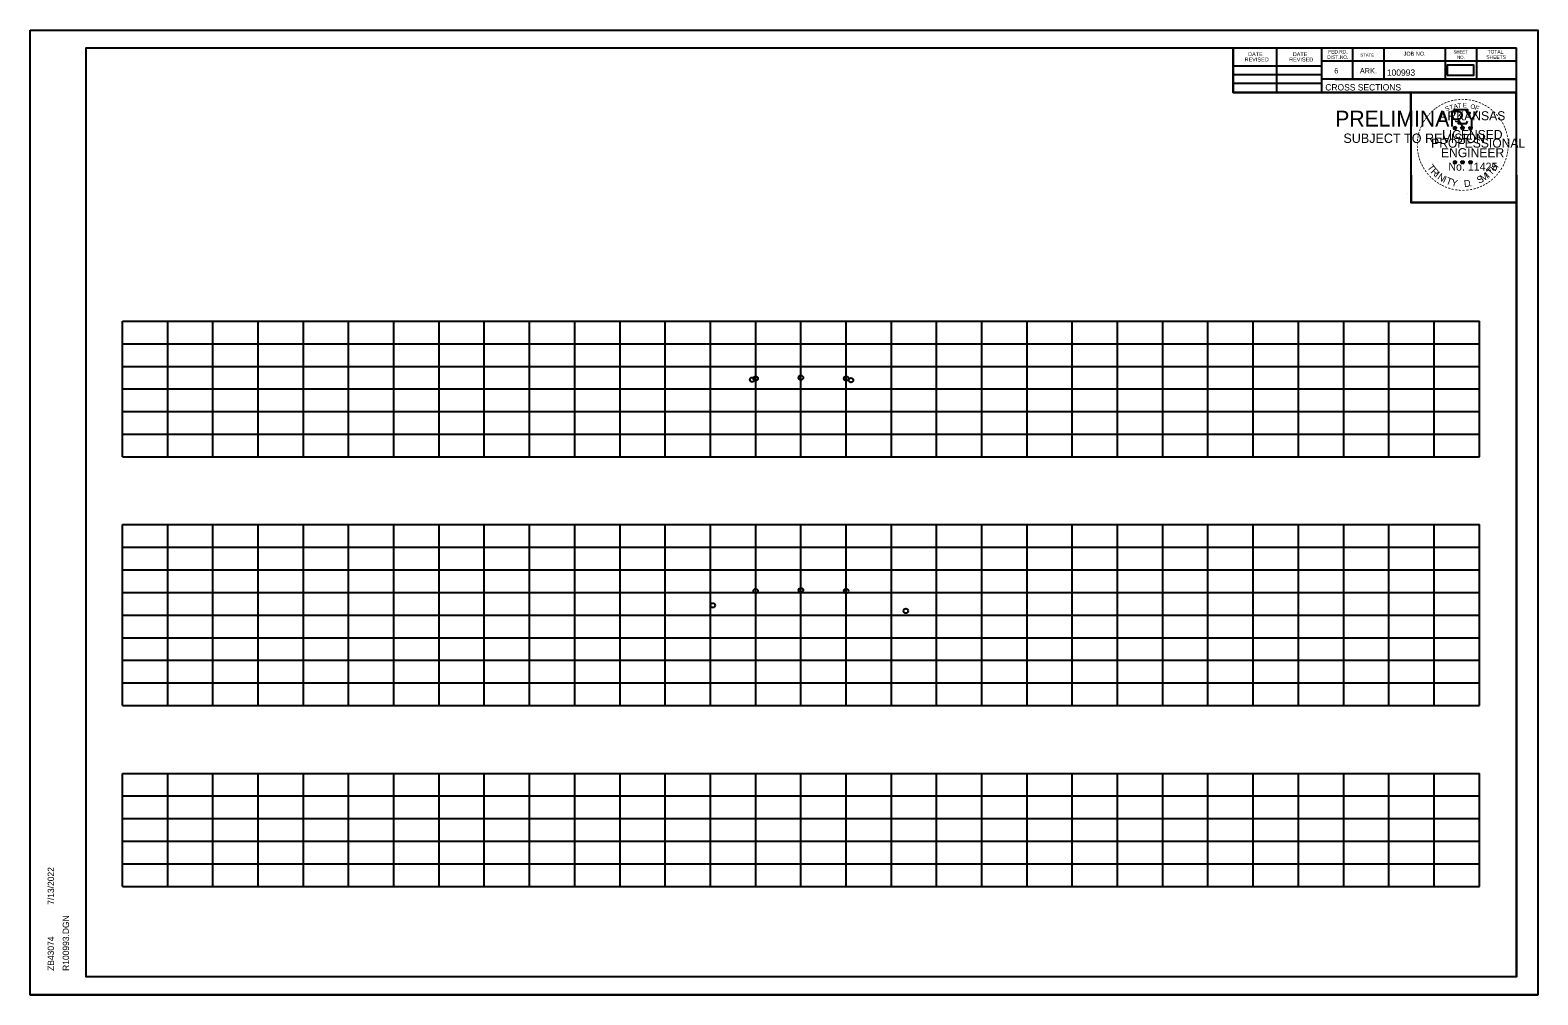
# Model space of a CAD drawing. Extents: x 4667 to 1632277, y -2100 to 724501.
# Drawn here: x 8926.7 to 9260, y -1009.3 to -795.9 of the extents above; entities that cross this region are included whole.
import ezdxf

# ---------------------------------------------------------------- set-up
doc = ezdxf.new("R2010")
doc.units = 0
doc.layers.add('R_Grid', color=7, linetype='Continuous')
doc.layers.add('R_No Plot', color=7, linetype='Continuous')

msp = doc.modelspace()

# ---------------------------------------------------------------- linework, layer by layer
at = {"layer": 'R_Grid'}
for p, q in [((8947.12, -860.27), (9247.12, -860.27)), ((8947.12, -890.27), (8947.12, -860.27)), ((8957.12, -890.27), (8957.12, -860.27)), ((8967.12, -890.27), (8967.12, -860.27)), ((8977.12, -890.27), (8977.12, -860.27)), ((8987.12, -890.27), (8987.12, -860.27)), ((8997.12, -890.27), (8997.12, -860.27)), ((9007.12, -890.27), (9007.12, -860.27)), ((9017.12, -890.27), (9017.12, -860.27)), ((9027.12, -890.27), (9027.12, -860.27)), ((9037.12, -890.27), (9037.12, -860.27)), ((9047.12, -890.27), (9047.12, -860.27)), ((9057.12, -890.27), (9057.12, -860.27)), ((9067.12, -890.27), (9067.12, -860.27)), ((9077.12, -890.27), (9077.12, -860.27)), ((9087.12, -890.27), (9087.12, -860.27)), ((9097.12, -890.27), (9097.12, -860.27)), ((9107.12, -890.27), (9107.12, -860.27)), ((9117.12, -890.27), (9117.12, -860.27)), ((9127.12, -890.27), (9127.12, -860.27)), ((9137.12, -890.27), (9137.12, -860.27)), ((9147.12, -890.27), (9147.12, -860.27)), ((9157.12, -890.27), (9157.12, -860.27)), ((9167.12, -890.27), (9167.12, -860.27)), ((9177.12, -890.27), (9177.12, -860.27)), ((9187.12, -890.27), (9187.12, -860.27)), ((9197.12, -890.27), (9197.12, -860.27)), ((9207.12, -890.27), (9207.12, -860.27)), ((9217.12, -890.27), (9217.12, -860.27)), ((9227.12, -890.27), (9227.12, -860.27)), ((9237.12, -890.27), (9237.12, -860.27)), ((9247.12, -890.27), (9247.12, -860.27)), ((8947.12, -865.27), (9247.12, -865.27)), ((8947.12, -870.27), (9247.12, -870.27)), ((8947.12, -875.27), (9247.12, -875.27)), ((8947.12, -880.27), (9247.12, -880.27)), ((8947.12, -885.27), (9247.12, -885.27)), ((8947.12, -890.27), (9247.12, -890.27)), ((8947.12, -905.27), (9247.12, -905.27)), ((8947.12, -945.27), (8947.12, -905.27)), ((8957.12, -945.27), (8957.12, -905.27)), ((8967.12, -945.27), (8967.12, -905.27)), ((8977.12, -945.27), (8977.12, -905.27)), ((8987.12, -945.27), (8987.12, -905.27)), ((8997.12, -945.27), (8997.12, -905.27)), ((9007.12, -945.27), (9007.12, -905.27)), ((9017.12, -945.27), (9017.12, -905.27)), ((9027.12, -945.27), (9027.12, -905.27)), ((9037.12, -945.27), (9037.12, -905.27)), ((9047.12, -945.27), (9047.12, -905.27)), ((9057.12, -945.27), (9057.12, -905.27)), ((9067.12, -945.27), (9067.12, -905.27)), ((9077.12, -945.27), (9077.12, -905.27)), ((9087.12, -945.27), (9087.12, -905.27)), ((9097.12, -945.27), (9097.12, -905.27)), ((9107.12, -945.27), (9107.12, -905.27)), ((9117.12, -945.27), (9117.12, -905.27)), ((9127.12, -945.27), (9127.12, -905.27)), ((9137.12, -945.27), (9137.12, -905.27)), ((9147.12, -945.27), (9147.12, -905.27)), ((9157.12, -945.27), (9157.12, -905.27)), ((9167.12, -945.27), (9167.12, -905.27)), ((9177.12, -945.27), (9177.12, -905.27)), ((9187.12, -945.27), (9187.12, -905.27)), ((9197.12, -945.27), (9197.12, -905.27)), ((9207.12, -945.27), (9207.12, -905.27)), ((9217.12, -945.27), (9217.12, -905.27)), ((9227.12, -945.27), (9227.12, -905.27)), ((9237.12, -945.27), (9237.12, -905.27)), ((9247.12, -945.27), (9247.12, -905.27)), ((8947.12, -910.27), (9247.12, -910.27)), ((8947.12, -915.27), (9247.12, -915.27)), ((8947.12, -920.27), (9247.12, -920.27)), ((8947.12, -925.27), (9247.12, -925.27)), ((8947.12, -930.27), (9247.12, -930.27)), ((8947.12, -935.27), (9247.12, -935.27)), ((8947.12, -940.27), (9247.12, -940.27)), ((8947.12, -945.27), (9247.12, -945.27)), ((8947.12, -960.27), (9247.12, -960.27)), ((8947.12, -985.27), (8947.12, -960.27)), ((8957.12, -985.27), (8957.12, -960.27)), ((8967.12, -985.27), (8967.12, -960.27)), ((8977.12, -985.27), (8977.12, -960.27)), ((8987.12, -985.27), (8987.12, -960.27)), ((8997.12, -985.27), (8997.12, -960.27)), ((9007.12, -985.27), (9007.12, -960.27)), ((9017.12, -985.27), (9017.12, -960.27)), ((9027.12, -985.27), (9027.12, -960.27)), ((9037.12, -985.27), (9037.12, -960.27)), ((9047.12, -985.27), (9047.12, -960.27)), ((9057.12, -985.27), (9057.12, -960.27)), ((9067.12, -985.27), (9067.12, -960.27)), ((9077.12, -985.27), (9077.12, -960.27)), ((9087.12, -985.27), (9087.12, -960.27)), ((9097.12, -985.27), (9097.12, -960.27)), ((9107.12, -985.27), (9107.12, -960.27)), ((9117.12, -985.27), (9117.12, -960.27)), ((9127.12, -985.27), (9127.12, -960.27)), ((9137.12, -985.27), (9137.12, -960.27)), ((9147.12, -985.27), (9147.12, -960.27)), ((9157.12, -985.27), (9157.12, -960.27)), ((9167.12, -985.27), (9167.12, -960.27)), ((9177.12, -985.27), (9177.12, -960.27)), ((9187.12, -985.27), (9187.12, -960.27)), ((9197.12, -985.27), (9197.12, -960.27)), ((9207.12, -985.27), (9207.12, -960.27)), ((9217.12, -985.27), (9217.12, -960.27)), ((9227.12, -985.27), (9227.12, -960.27)), ((9237.12, -985.27), (9237.12, -960.27)), ((9247.12, -985.27), (9247.12, -960.27)), ((8947.12, -965.27), (9247.12, -965.27)), ((8947.12, -970.27), (9247.12, -970.27)), ((8947.12, -975.27), (9247.12, -975.27)), ((8947.12, -980.27), (9247.12, -980.27)), ((8947.12, -985.27), (9247.12, -985.27))]:
    msp.add_line(p, q, dxfattribs=at)
at = {"layer": 'R_No Plot'}
for p, q in [((8926.72, -795.92), (9260.05, -795.92)), ((8939.12, -799.81), (9255.3, -799.81)), ((8939.12, -1005.27), (8939.12, -799.81)), ((9192.66, -809.69), (9192.66, -799.81)), ((9202.34, -809.69), (9202.34, -799.81)), ((9212.2, -799.81), (9212.2, -809.69)), ((9219.04, -799.81), (9219.04, -806.75)), ((9225.98, -799.81), (9225.98, -806.75)), ((9239.56, -799.81), (9239.56, -806.75)), ((9246.5, -799.81), (9246.5, -806.75)), ((9255.3, -1005.27), (9255.3, -799.81)), ((9091.64, -800.07), (9091.64, -800.07)), ((9091.64, -800.07), (9091.64, -800.07)), ((9255.3, -802.75), (9212.2, -802.75)), ((9255.3, -802.73), (9255.3, -802.73)), ((9192.66, -803.83), (9212.2, -803.83)), ((9192.66, -805.69), (9212.2, -805.69)), ((9192.66, -807.63), (9212.2, -807.63)), ((9255.3, -809.69), (9192.66, -809.69)), ((9255.3, -806.75), (9212.2, -806.75)), ((9215.16, -806.75), (9255.3, -806.75)), ((9241.38, -817.44), (9241.73, -817.55)), ((9241.38, -817.44), (9241.63, -817.48)), ((9241.38, -817.44), (9241.62, -817.56)), ((9241.51, -817.84), (9241.73, -817.55)), ((9241.51, -817.84), (9241.64, -817.6)), ((9241.51, -817.84), (9241.73, -817.63)), ((9241.73, -817.18), (9241.69, -817.43)), ((9241.73, -817.55), (9241.73, -817.18)), ((9241.73, -817.18), (9241.78, -817.43)), ((9242.08, -817.44), (9241.73, -817.55)), ((9241.94, -817.84), (9241.73, -817.55)), ((9241.94, -817.84), (9241.73, -817.63)), ((9242.08, -817.44), (9241.79, -817.49)), ((9241.94, -817.84), (9241.81, -817.55)), ((9242.08, -817.44), (9241.87, -817.54)), ((9243.05, -817.44), (9243.4, -817.55)), ((9243.05, -817.44), (9243.3, -817.48)), ((9243.05, -817.44), (9243.29, -817.56)), ((9243.18, -817.84), (9243.4, -817.55)), ((9243.18, -817.84), (9243.31, -817.6)), ((9243.18, -817.84), (9243.4, -817.63)), ((9243.4, -817.18), (9243.36, -817.43)), ((9243.4, -817.55), (9243.4, -817.18)), ((9243.4, -817.18), (9243.45, -817.43)), ((9243.75, -817.44), (9243.4, -817.55)), ((9243.61, -817.84), (9243.4, -817.55)), ((9243.61, -817.84), (9243.4, -817.63)), ((9243.75, -817.44), (9243.46, -817.49)), ((9243.61, -817.84), (9243.48, -817.55)), ((9243.75, -817.44), (9243.54, -817.54)), ((9244.82, -817.45), (9245.16, -817.56)), ((9244.82, -817.45), (9245.07, -817.49)), ((9244.82, -817.45), (9245.05, -817.57)), ((9244.95, -817.86), (9245.16, -817.56)), ((9244.95, -817.86), (9245.07, -817.61)), ((9244.95, -817.86), (9245.16, -817.64)), ((9245.16, -817.19), (9245.12, -817.45)), ((9245.16, -817.56), (9245.16, -817.19)), ((9245.16, -817.19), (9245.21, -817.44)), ((9245.51, -817.45), (9245.16, -817.56)), ((9245.38, -817.86), (9245.16, -817.56)), ((9245.38, -817.86), (9245.16, -817.64)), ((9245.51, -817.45), (9245.23, -817.5)), ((9245.38, -817.86), (9245.24, -817.57)), ((9245.51, -817.45), (9245.31, -817.55)), ((9241.38, -825.01), (9241.73, -825.12)), ((9241.38, -825.01), (9241.63, -825.05)), ((9241.38, -825.01), (9241.61, -825.13)), ((9241.51, -825.42), (9241.73, -825.12)), ((9241.51, -825.42), (9241.64, -825.17)), ((9241.51, -825.42), (9241.72, -825.2)), ((9241.73, -824.76), (9241.69, -825.01)), ((9241.94, -825.42), (9241.72, -825.2)), ((9241.73, -825.12), (9241.73, -824.76)), ((9241.73, -824.76), (9241.78, -825.01)), ((9242.07, -825.01), (9241.73, -825.12)), ((9241.94, -825.42), (9241.73, -825.12)), ((9242.07, -825.01), (9241.79, -825.06)), ((9241.94, -825.42), (9241.8, -825.13)), ((9242.07, -825.01), (9241.87, -825.11)), ((9243.05, -825.01), (9243.4, -825.12)), ((9243.05, -825.01), (9243.3, -825.05)), ((9243.05, -825.01), (9243.28, -825.13)), ((9243.18, -825.42), (9243.4, -825.12)), ((9243.18, -825.42), (9243.31, -825.17)), ((9243.18, -825.42), (9243.39, -825.2)), ((9243.4, -824.76), (9243.35, -825.01)), ((9243.61, -825.42), (9243.39, -825.2)), ((9243.4, -825.12), (9243.4, -824.76)), ((9243.4, -824.76), (9243.44, -825.01)), ((9243.74, -825.01), (9243.4, -825.12)), ((9243.61, -825.42), (9243.4, -825.12)), ((9243.74, -825.01), (9243.46, -825.06)), ((9243.61, -825.42), (9243.47, -825.13)), ((9243.74, -825.01), (9243.54, -825.11)), ((9244.81, -825.02), (9245.16, -825.13)), ((9244.81, -825.02), (9245.07, -825.06)), ((9244.81, -825.02), (9245.05, -825.14)), ((9244.95, -825.43), (9245.16, -825.13)), ((9244.95, -825.43), (9245.07, -825.18)), ((9244.95, -825.43), (9245.16, -825.21)), ((9245.16, -824.77), (9245.12, -825.02)), ((9245.16, -825.13), (9245.16, -824.77)), ((9245.16, -824.77), (9245.21, -825.02)), ((9245.51, -825.02), (9245.16, -825.13)), ((9245.38, -825.43), (9245.16, -825.13)), ((9245.38, -825.43), (9245.16, -825.21)), ((9245.51, -825.02), (9245.22, -825.07)), ((9245.38, -825.43), (9245.24, -825.14)), ((9245.51, -825.02), (9245.31, -825.12)), ((9231.33, -832.15), (9231.33, -832.15)), ((8939.12, -1005.27), (8939.12, -1005.27)), ((9255.3, -1005.27), (8939.12, -1005.27)), ((8926.72, -1009.25), (9260.05, -1009.25))]:
    msp.add_line(p, q, dxfattribs=at)
for points in [[(8926.71, -795.92), (9260.05, -795.92), (9260.05, -1009.25), (8926.71, -1009.25)], [(9173.04, -799.81), (9192.66, -799.81), (9192.66, -809.69), (9208.77, -809.69), (9231.97, -809.69), (9231.97, -834.02), (9255.3, -834.02), (9255.3, -1005.27), (8939.12, -1005.27), (8939.12, -799.81)], [(9240.03, -805.84), (9245.86, -805.84), (9245.86, -803.66), (9240.03, -803.66)], [(9231.97, -809.69), (9255.18, -809.69), (9255.3, -834.02), (9232.09, -834.02)]]:
    msp.add_lwpolyline(points, close=True, dxfattribs=at)
for points in [[(9241.42, -813.56), (9241.69, -814.39)], [(9244.93, -814.48), (9245.08, -814.2), (9244.39, -814.22), (9244.54, -813.56), (9241.42, -813.56)], [(9241.91, -815.98), (9241.91, -816.07), (9242.48, -816.09), (9242.42, -816.56), (9244.29, -816.56), (9244.49, -816.02)], [(9241.73, -817.18), (9241.94, -817.84), (9241.38, -817.44), (9242.08, -817.44), (9241.51, -817.84), (9241.73, -817.18)], [(9243.4, -817.18), (9243.61, -817.84), (9243.05, -817.44), (9243.75, -817.44), (9243.18, -817.84), (9243.4, -817.18)], [(9245.16, -817.19), (9245.38, -817.86), (9244.82, -817.45), (9245.51, -817.45), (9244.95, -817.86), (9245.16, -817.19)], [(9241.73, -824.76), (9241.94, -825.42), (9241.38, -825.01), (9242.07, -825.01), (9241.51, -825.42), (9241.73, -824.76)], [(9243.4, -824.76), (9243.61, -825.42), (9243.05, -825.01), (9243.74, -825.01), (9243.18, -825.42), (9243.4, -824.76)], [(9245.16, -824.77), (9245.38, -825.43), (9244.81, -825.02), (9245.51, -825.02), (9244.95, -825.43), (9245.16, -824.77)]]:
    msp.add_lwpolyline(points, dxfattribs=at)
for centre, radius in [((9241.73, -817.55), 0.172), ((9241.73, -817.55), 0.145), ((9241.73, -817.55), 0.116), ((9241.73, -817.55), 0.0991), ((9241.73, -817.55), 0.0747), ((9241.73, -817.55), 0.0495), ((9241.73, -817.55), 0.0296), ((9243.4, -817.55), 0.172), ((9243.4, -817.55), 0.145), ((9243.4, -817.55), 0.116), ((9243.4, -817.55), 0.0991), ((9243.4, -817.55), 0.0747), ((9243.4, -817.55), 0.0495), ((9243.4, -817.55), 0.0296), ((9245.16, -817.56), 0.172), ((9245.16, -817.56), 0.145), ((9245.16, -817.56), 0.116), ((9245.16, -817.56), 0.0991), ((9245.16, -817.56), 0.0747), ((9245.16, -817.56), 0.0495), ((9245.16, -817.56), 0.0296), ((9241.73, -825.12), 0.172), ((9241.73, -825.12), 0.145), ((9241.73, -825.12), 0.116), ((9241.73, -825.12), 0.0991), ((9241.73, -825.12), 0.0747), ((9241.73, -825.12), 0.0495), ((9241.73, -825.12), 0.0296), ((9243.39, -825.12), 0.172), ((9243.39, -825.12), 0.145), ((9243.39, -825.12), 0.116), ((9243.39, -825.12), 0.0991), ((9243.39, -825.12), 0.0747), ((9243.39, -825.12), 0.0495), ((9243.39, -825.12), 0.0296), ((9245.16, -825.13), 0.172), ((9245.16, -825.13), 0.145), ((9245.16, -825.13), 0.116), ((9245.16, -825.13), 0.0991), ((9245.16, -825.13), 0.0747), ((9245.16, -825.13), 0.0495), ((9245.16, -825.13), 0.0296), ((9086.34, -873.22), 0.5), ((9087.12, -872.96), 0.5), ((9097.12, -872.76), 0.5), ((9107.12, -872.96), 0.5), ((9108.19, -873.32), 0.5), ((9087.12, -919.95), 0.5), ((9097.12, -919.75), 0.5), ((9107.12, -919.95), 0.5), ((9077.65, -923.11), 0.5), ((9120.32, -924.35), 0.5)]:
    msp.add_circle(centre, radius, dxfattribs=at)

# ---------------------------------------------------------------- texts
for s, height, rotation, p in [('REVISED', 0.879, 360, (9195.21, -802.85)), ('DATE', 0.879, 360, (9195.99, -801.67)), ('REVISED', 0.879, 360, (9205.07, -802.85)), ('DATE', 0.879, 360, (9205.85, -801.67)), ('DIST.NO.', 0.782, 360, (9213.48, -802.27)), ('FED.RD.', 0.782, 360, (9213.68, -801.09)), ('STATE', 0.684, 360, (9220.8, -801.77)), ('JOB NO.', 0.879, 360, (9230.38, -801.57)), ('SHEET', 0.684, 360, (9241.42, -801.09)), ('NO.', 0.684, 360, (9242.2, -802.27)), ('SHEETS', 0.782, 360, (9248.66, -802.27)), ('TOTAL', 0.782, 360, (9248.94, -801.09)), ('6', 1.17, 360, (9215.04, -805.49)), ('ARK.', 1.172, 360, (9220.7, -805.49)), ('100993', 1.4, 360, (9226.67, -806.01)), ('CROSS SECTIONS', 1.4, 360, (9213.06, -809.26)), ('-', 1.6, 38.9507, (9237.25, -814.16)), ('-', 1.6, 36.2317, (9237.73, -813.78)), ('-', 1.6, 34.0636, (9238.31, -813.39)), ('-', 1.6, 28.7918, (9238.9, -813.02)), ('-', 1.6, 24.3072, (9239.54, -812.7)), ('S', 1, 21.594, (9239.78, -813.88)), ('-', 1.6, 19.1761, (9240.17, -812.43)), ('T', 1, 16.4036, (9240.69, -813.55)), ('-', 1.6, 13.6301, (9240.92, -812.19)), ('A', 1, 11.2132, (9241.52, -813.3)), ('-', 1.6, 10.2193, (9241.6, -812.03)), ('T', 1, 6.0228, (9242.37, -813.13)), ('-', 1.6, 5.8968, (9242.33, -811.92)), ('-', 1.6, 0.1862, (9243.1, -811.85)), ('E', 1, 0.8323, (9243.47, -813.02)), ('-', 1.6, 357.743, (9243.82, -811.86)), ('-', 1.6, 352.1617, (9244.57, -811.92)), ('O', 1, 350.4515, (9245.08, -813.23)), ('-', 1.6, 347.2049, (9245.29, -812.03)), ('F', 1, 340.0707, (9246.03, -813.46)), ('-', 1.6, 342.3362, (9245.92, -812.18)), ('-', 1.6, 337.8551, (9246.66, -812.41)), ('-', 1.6, 334.1211, (9247.29, -812.68)), ('-', 1.6, 329.6409, (9247.87, -812.96)), ('-', 1.6, 325.8627, (9248.51, -813.32)), ('-', 1.6, 320.5297, (9249.12, -813.75)), ('PRELIMINARY', 3.5, 360, (9215.25, -817.23)), ('DWB', 0.01, 360, (9215.99, -815.38)), ('-', 1.6, 62.8713, (9234.92, -817.25)), ('-', 1.6, 58.0706, (9235.23, -816.64)), ('-', 1.6, 54.2325, (9235.56, -816.11)), ('-', 1.6, 50.6142, (9235.97, -815.54)), ('-', 1.6, 48.423, (9236.37, -815.06)), ('-', 1.6, 42.9622, (9236.82, -814.58)), ('ARKANSAS', 2, 360, (9238.28, -815.85)), ('-', 1.6, 315.5786, (9249.72, -814.24)), ('-', 1.6, 309.8797, (9250.29, -814.79)), ('-', 1.6, 306.6522, (9250.81, -815.39)), ('-', 1.4, 303.6753, (9251.3, -815.96)), ('-', 1.6, 299.6684, (9251.62, -816.56)), ('SUBJECT TO REVISION', 2.0751, 360, (9217.06, -820.86)), ('-', 1.6, 85.1863, (9234.03, -820.61)), ('-', 1.6, 81.2013, (9234.11, -819.92)), ('-', 1.6, 75.461, (9234.24, -819.2)), ('-', 1.6, 72.3945, (9234.44, -818.49)), ('-', 1.6, 67.7743, (9234.66, -817.86)), ('PROFESSIONAL', 2, 360, (9236.45, -821.9)), ('LICENSED', 2, 360, (9238.87, -820)), ('DWB', 0.01, 360, (9241.72, -817.55)), ('DWB', 0.01, 360, (9243.39, -817.55)), ('DWB', 0.01, 360, (9245.15, -817.56)), ('-', 1.6, 294.6628, (9251.94, -817.18)), ('-', 1.6, 290.5728, (9252.2, -817.75)), ('-', 1.6, 285.1233, (9252.43, -818.33)), ('-', 1.6, 280.5493, (9252.63, -819.07)), ('-', 1.6, 276.5962, (9252.79, -819.84)), ('-', 1.6, 94.1959, (9234.04, -822.03)), ('-', 1.6, 89.0622, (9234.01, -821.31)), ('-', 1.6, 98.9479, (9234.12, -822.7)), ('-', 1.6, 101.7149, (9234.25, -823.43)), ('ENGINEER', 2, 360, (9238.64, -824.02)), ('-', 1.6, 260.9953, (9252.8, -822.52)), ('-', 1.6, 263.5172, (9252.87, -821.86)), ('-', 1.6, 274.3301, (9252.85, -820.56)), ('-', 1.6, 269.9407, (9252.89, -821.2)), ('-', 1.6, 105.4578, (9234.41, -824.03)), ('-', 1.6, 109.0874, (9234.63, -824.66)), ('-', 1.6, 114.0643, (9234.88, -825.26)), ('-', 1.6, 115.7289, (9235.19, -825.87)), ('-', 1.6, 120.4471, (9235.54, -826.46)), ('T', 1.54, 306.0406, (9235.49, -826.28)), ('R', 1.54, 314.005, (9236.25, -827.33)), ('No. 11425', 1.757, 360, (9240.26, -826.98)), ('DWB', 0.01, 360, (9241.71, -825.13)), ('DWB', 0.01, 360, (9243.38, -825.12)), ('DWB', 0.01, 360, (9245.15, -825.13)), ('T', 1.54, 46.6444, (9249.72, -828.19)), ('H', 1.54, 54.6088, (9250.61, -827.25)), ('-', 1.6, 239.0712, (9251.63, -825.97)), ('-', 1.6, 244.6197, (9252.02, -825.22)), ('-', 1.6, 247.8887, (9252.28, -824.59)), ('-', 1.6, 252.8681, (9252.51, -823.91)), ('-', 1.6, 255.7626, (9252.69, -823.19)), ('-', 1.6, 125.8934, (9235.95, -827.02)), ('-', 1.6, 130.7181, (9236.41, -827.57)), ('-', 1.6, 134.2238, (9236.93, -828.12)), ('-', 1.6, 138.9338, (9237.45, -828.58)), ('-', 1.6, 144.6463, (9238.01, -828.99)), ('I', 1.54, 321.9694, (9237.15, -828.26)), ('-', 1.6, 148.0898, (9238.57, -829.36)), ('N', 1.54, 326.5002, (9237.72, -828.73)), ('-', 1.6, 151.5704, (9239.15, -829.68)), ('I', 1.54, 335.3603, (9238.92, -829.52)), ('T', 1.54, 339.8912, (9239.59, -829.85)), ('Y', 1.54, 347.8556, (9240.8, -830.29)), ('D', 1.54, 6.3969, (9243.79, -830.65)), ('S', 1.54, 26.9312, (9247.03, -829.92)), ('M', 1.54, 32.6563, (9247.87, -829.51)), ('-', 1.6, 207.3568, (9248.15, -829.47)), ('I', 1.54, 42.1136, (9249.15, -828.67)), ('-', 1.6, 212.2491, (9248.71, -829.12)), ('-', 1.6, 215.7363, (9249.25, -828.73)), ('-', 1.6, 221.0851, (9249.79, -828.26)), ('-', 1.6, 225.7653, (9250.32, -827.75)), ('-', 1.6, 231.2538, (9250.8, -827.19)), ('-', 1.6, 233.8452, (9251.23, -826.62)), ('-', 1.6, 154.6002, (9239.67, -829.93)), ('-', 1.6, 158.5612, (9240.29, -830.19)), ('-', 1.6, 162.7983, (9240.98, -830.4)), ('-', 1.6, 167.5555, (9241.7, -830.56)), ('-', 1.6, 173.1155, (9242.47, -830.67)), ('-', 1.6, 176.5183, (9243.22, -830.73)), ('-', 1.6, 181.5918, (9243.96, -830.71)), ('-', 1.6, 185.8167, (9244.77, -830.63)), ('-', 1.6, 191.2858, (9245.5, -830.5)), ('.', 1.54, 13.7642, (9244.98, -830.52)), ('-', 1.6, 195.4743, (9246.23, -830.3)), ('-', 1.6, 200.7184, (9246.91, -830.06)), ('-', 1.6, 204.2516, (9247.53, -829.78)), ('7/13/2022', 1.4, 90, (8931.98, -989.34)), ('R100993.DGN', 1.4, 90, (8935.31, -1003.95)), ('ZB43074', 1.4, 90, (8931.98, -1003.95))]:
    msp.add_text(s, height=height, rotation=rotation, dxfattribs=at).set_placement(p)

doc.saveas('drawing.dxf')
